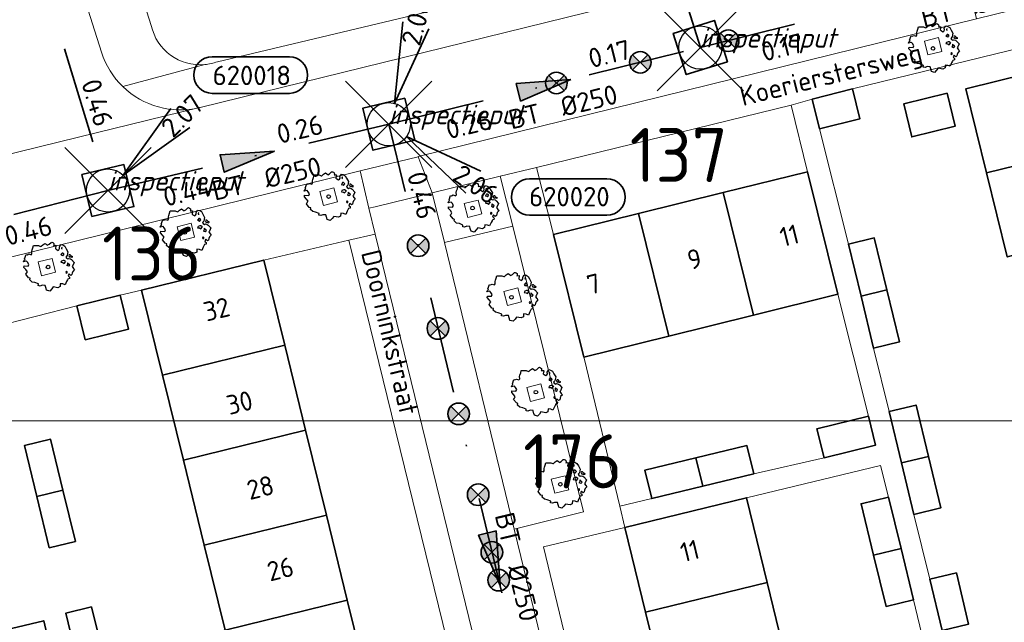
# Model space of a CAD drawing. Header units: metres. Extents: x 152391 to 157968, y 462336 to 467280.
# Tile 656 of 656: x 156805 to 156873, y 464597 to 464638. Entities that reach past the tile are written whole.
import ezdxf
from ezdxf.enums import TextEntityAlignment as Align

# ---------------------------------------------------------------- set-up
doc = ezdxf.new("R2010")
doc.units = ezdxf.units.M
doc.header["$LTSCALE"] = 0.75
doc.header["$PDMODE"] = 3
doc.header["$PDSIZE"] = 3
doc.linetypes.add('RI-VWA_BETON', pattern=[19, 9, -5, 0, -5])
doc.layers.get('0').update_dxf_attribs({"lineweight": 25})
doc.layers.get('defpoints').update_dxf_attribs({"lineweight": 25})
for name, color, linetype, lineweight in [('B-GV-GR-BOOM-S', 252, 'Continuous', 25), ('B-WE-GR-GROENVOORZIENING-GV', 251, 'Continuous', 18), ('B-WE-OG-BEBOUWING-GV', 6, 'Continuous', 35), ('B-WE-OG-BEBOUWING-T18', 1, 'Continuous', 18), ('B-WE-OG-TOPOGRAFIE-T18', 1, 'Continuous', 18), ('B-WE-VH-VERHARDING_ASFALT-GV', 251, 'Continuous', 18), ('B-WE-VH-VERHARDING_BETONSTRAATSTEEN-GV', 251, 'Continuous', 18), ('B-WE-VH-VERHARDING_TEGEL-GV', 251, 'Continuous', 18), ('N-OI-RI-T50', 130, 'Continuous', 50), ('N-OI-RI-VWA_PUTNUMMER-S @ 0.75', 36, 'Continuous', 35), ('N-OI-RI-VWA_RIOOLPUT_INSPECTIEPUT-S', 36, 'Continuous', 35), ('N-OI-RI-VWA_STROOMRICHTING-S @ 0.75', 36, 'Continuous', 35), ('N-OI-RI-VWA_TRANSPORTLEIDING_BETON_250-G', 36, 'RI-VWA_BETON', 35)]:
    doc.layers.add(name, color=color, linetype=linetype, lineweight=lineweight)
doc.layers.add('inspectieput', color=7, linetype='Continuous', plot=False)
doc.layers.add('N-OI-RI-VRIJVERVAL_HULPSTUK-S', color=210, linetype='Continuous', lineweight=35, plot=False)
doc.layers.add('X-XX-AL-TEKENBLAD_HULPLIJN-G', color=7, linetype='Continuous', lineweight=18, plot=False)
doc.styles.add('NLCS-ISO', font='isocpeur.ttf')
doc.styles.add('NLCS-ISO-M750-T18', font='NLCS-ISO.ttf', dxfattribs={"height": 1.35})
doc.styles.add('NLCS-ISO-M750-T18_CURSIEF', font='NLCS-ISO.ttf', dxfattribs={"oblique": 15, "height": 1.35})
doc.styles.add('NLCS-ISO-M750-T50', font='NLCS-ISO.ttf', dxfattribs={"height": 3.75})

# ---------------------------------------------------------------- blocks, each defined once
blk = doc.blocks.new('*U62')
at = {"ltscale": 0.1}
blk.add_hatch(color=256, dxfattribs=at).paths.add_polyline_path([(2.5, 0), (-2.5, -0.833), (-2.5, 0.833)])
at = {"ltscale": 0.1, "flags": 128}
blk.add_lwpolyline([(2.5, 0), (-2.5, -0.833), (-2.5, 0.833)], close=True, dxfattribs=at)
at = {"ltscale": 0.1, "style": 'NLCS-ISO'}
for tag, p in [('BOBL', (-15.149, -3.24)), ('MAT', (-1, -3.74))]:
    blk.add_attdef(tag, text='', height=1.8, dxfattribs=at).set_placement(p, align=Align.BOTTOM_RIGHT)
for tag, p in [('BOBR', (14.203, -3.238)), ('DIA', (1, -3.74))]:
    blk.add_attdef(tag, text='', height=1.8, dxfattribs=at).set_placement(p, align=Align.BOTTOM_LEFT)
at = {"layer": 'defpoints', "ltscale": 0.1, "style": 'NLCS-ISO', "flags": 1}
blk.add_attdef('JVA', text='', height=1.8, dxfattribs=at).set_placement((0, -1), align=Align.TOP_CENTER)
blk = doc.blocks.new('*U63')
at = {"ltscale": 0.1}
blk.add_hatch(color=256, dxfattribs=at).paths.add_polyline_path([(2.5, 0), (-2.5, -0.833), (-2.5, 0.833)])
at = {"ltscale": 0.1, "flags": 128}
blk.add_lwpolyline([(2.5, 0), (-2.5, -0.833), (-2.5, 0.833)], close=True, dxfattribs=at)
at = {"ltscale": 0.1, "style": 'NLCS-ISO'}
for tag, p in [('BOBR', (4.581, 0.003)), ('DIA', (1, -3.74))]:
    blk.add_attdef(tag, text='', height=1.8, dxfattribs=at).set_placement(p, align=Align.BOTTOM_LEFT)
for tag, p in [('BOBL', (-5.527, -3.24)), ('MAT', (-1, -3.74))]:
    blk.add_attdef(tag, text='', height=1.8, dxfattribs=at).set_placement(p, align=Align.BOTTOM_RIGHT)
at = {"layer": 'defpoints', "ltscale": 0.1, "style": 'NLCS-ISO', "flags": 1}
blk.add_attdef('JVA', text='', height=1.8, dxfattribs=at).set_placement((0, -1), align=Align.TOP_CENTER)
blk = doc.blocks.new('*U64')
at = {"ltscale": 0.1}
blk.add_hatch(color=256, dxfattribs=at).paths.add_polyline_path([(2.5, 0), (-2.5, -0.833), (-2.5, 0.833)])
at = {"ltscale": 0.1, "flags": 128}
blk.add_lwpolyline([(2.5, 0), (-2.5, -0.833), (-2.5, 0.833)], close=True, dxfattribs=at)
at = {"ltscale": 0.1, "style": 'NLCS-ISO'}
for tag, p in [('BOBR', (3.088, 0.002)), ('DIA', (1, -3.74))]:
    blk.add_attdef(tag, text='', height=1.8, dxfattribs=at).set_placement(p, align=Align.BOTTOM_LEFT)
for tag, p in [('BOBL', (-4.034, -3.24)), ('MAT', (-1, -3.74))]:
    blk.add_attdef(tag, text='', height=1.8, dxfattribs=at).set_placement(p, align=Align.BOTTOM_RIGHT)
at = {"layer": 'defpoints', "ltscale": 0.1, "style": 'NLCS-ISO', "flags": 1}
blk.add_attdef('JVA', text='', height=1.8, dxfattribs=at).set_placement((0, -1), align=Align.TOP_CENTER)
blk = doc.blocks.new('*U65')
at = {"ltscale": 0.1}
blk.add_hatch(color=256, dxfattribs=at).paths.add_polyline_path([(2.5, 0), (-2.5, -0.833), (-2.5, 0.833)])
at = {"ltscale": 0.1, "flags": 128}
blk.add_lwpolyline([(2.5, 0), (-2.5, -0.833), (-2.5, 0.833)], close=True, dxfattribs=at)
at = {"ltscale": 0.1, "style": 'NLCS-ISO'}
for tag, p in [('BOBL', (-18.109, -3.24)), ('MAT', (-1, -3.74))]:
    blk.add_attdef(tag, text='', height=1.8, dxfattribs=at).set_placement(p, align=Align.BOTTOM_RIGHT)
for tag, p in [('BOBR', (17.163, -3.236)), ('DIA', (1, -3.74))]:
    blk.add_attdef(tag, text='', height=1.8, dxfattribs=at).set_placement(p, align=Align.BOTTOM_LEFT)
at = {"layer": 'defpoints', "ltscale": 0.1, "style": 'NLCS-ISO', "flags": 1}
blk.add_attdef('JVA', text='', height=1.8, dxfattribs=at).set_placement((0, -1), align=Align.TOP_CENTER)
blk = doc.blocks.new('B-SRI-PUT_VWA-SO')
at = {"flags": 128}
blk.add_lwpolyline([(-2, 2), (2, 2), (2, -2), (-2, -2)], close=True, dxfattribs=at)
at = {"lineweight": -3, "flags": 128}
blk.add_lwpolyline([(2, -2), (2, 2), (-2, 2), (-2, -2)], close=True, dxfattribs=at)
at = {"lineweight": -3}
blk.add_circle((0, 0), 2, dxfattribs=at)
blk = doc.blocks.new('*U286')
for q in [(1.296, 9.494), (3.708, 8.835)]:
    blk.add_line((0.527, 1.929), q)
blk.add_lwpolyline([(6.736, 16.447), (-0.422, 16.447, 1), (-0.422, 13.063), (6.736, 13.063, 1)], format="xyb", close=True)
at = {"ltscale": 0.1, "style": 'NLCS-ISO'}
blk.add_attdef('PUTHGT', text='', height=1.8, rotation=74.72801, dxfattribs=at).set_placement((1.988, 7.385), align=Align.MIDDLE_LEFT)
blk.add_attdef('PUTNR', text='', height=1.8, dxfattribs=at).set_placement((3.259, 14.723), align=Align.MIDDLE_CENTER)
blk = doc.blocks.new('*U220')
for q in [(7.124, -6.408), (8.539, -4.347)]:
    blk.add_line((1.649, -1.132), q)
blk.add_lwpolyline([(20.209, -8.442), (13.051, -8.442, -1), (13.051, -5.058), (20.209, -5.058, -1)], format="xyb", close=True)
at = {"ltscale": 0.1, "style": 'NLCS-ISO'}
blk.add_attdef('PUTHGT', text='', height=1.8, rotation=325.52475, dxfattribs=at).set_placement((6.289, -4.352), align=Align.MIDDLE_LEFT)
blk.add_attdef('PUTNR', text='', height=1.8, dxfattribs=at).set_placement((16.732, -4.918), align=Align.MIDDLE_CENTER)
blk = doc.blocks.new('*U178')
for q in [(5.834, 7.601), (7.601, 5.834)]:
    blk.add_line((1.414, 1.414), q)
blk.add_lwpolyline([(16.81, 12.391), (9.652, 12.391, 1), (9.652, 9.007), (16.81, 9.007, 1)], format="xyb", close=True)
at = {"ltscale": 0.1, "style": 'NLCS-ISO'}
blk.add_attdef('PUTHGT', text='', height=1.8, rotation=45, dxfattribs=at).set_placement((5.388, 5.428), align=Align.MIDDLE_LEFT)
blk.add_attdef('PUTNR', text='', height=1.8, dxfattribs=at).set_placement((13.333, 10.667), align=Align.MIDDLE_CENTER)
blk = doc.blocks.new('*U35')
at = {"ltscale": 0.1}
blk.add_hatch(color=256, dxfattribs=at).paths.add_polyline_path([(2.5, 0), (-2.5, -0.833), (-2.5, 0.833)])
at = {"ltscale": 0.1, "flags": 128}
blk.add_lwpolyline([(2.5, 0), (-2.5, -0.833), (-2.5, 0.833)], close=True, dxfattribs=at)
at = {"ltscale": 0.1, "style": 'NLCS-ISO'}
for tag, p in [('MAT', (-1, 0.5)), ('BOBL', (-32.144, 0))]:
    blk.add_attdef(tag, text='', height=1.8, dxfattribs=at).set_placement(p, align=Align.BOTTOM_RIGHT)
for tag, p in [('DIA', (1, 0.5)), ('BOBR', (31.198, -0.014))]:
    blk.add_attdef(tag, text='', height=1.8, dxfattribs=at).set_placement(p, align=Align.BOTTOM_LEFT)
at = {"layer": 'defpoints', "ltscale": 0.1, "style": 'NLCS-ISO', "flags": 1}
blk.add_attdef('JVA', text='', height=1.8, dxfattribs=at).set_placement((0, -1), align=Align.TOP_CENTER)
blk = doc.blocks.new('*U66')
at = {"ltscale": 0.1}
blk.add_hatch(color=256, dxfattribs=at).paths.add_polyline_path([(-2.5, 0), (2.5, -0.833), (2.5, 0.833)])
at = {"ltscale": 0.1, "flags": 128}
blk.add_lwpolyline([(-2.5, 0), (2.5, -0.833), (2.5, 0.833)], close=True, dxfattribs=at)
at = {"ltscale": 0.1, "style": 'NLCS-ISO'}
for tag, p in [('MAT', (-1, 0.5)), ('BOBL', (-16.66, 0))]:
    blk.add_attdef(tag, text='', height=1.8, dxfattribs=at).set_placement(p, align=Align.BOTTOM_RIGHT)
for tag, p in [('DIA', (1, 0.5)), ('BOBR', (15.714, -0.003))]:
    blk.add_attdef(tag, text='', height=1.8, dxfattribs=at).set_placement(p, align=Align.BOTTOM_LEFT)
at = {"layer": 'defpoints', "ltscale": 0.1, "style": 'NLCS-ISO', "flags": 1}
blk.add_attdef('JVA', text='', height=1.8, dxfattribs=at).set_placement((0, -1), align=Align.TOP_CENTER)
blk = doc.blocks.new('SRI-HULP')
h = blk.add_hatch(color=256)
h.dxf.hatch_style = 1
h.paths.add_polyline_path([(-0.707, 0.707, 0.198912), (-1, 0, 0.198912), (-0.707, -0.707), (0, 0)])
h = blk.add_hatch(color=256)
h.dxf.hatch_style = 1
h.paths.add_polyline_path([(1, 0, 0.198912), (0.707, 0.707), (0, 0), (0.707, -0.707, 0.198912)])
for p, q in [((-0.707, 0.707), (0.707, -0.707)), ((-0.707, -0.707), (0.707, 0.707))]:
    blk.add_line(p, q)
blk.add_circle((0, 0), 1)
blk = doc.blocks.new('ACMAP_ANN_TEMPLATE_type knoop')
at = {"layer": 'defpoints', "style": 'NLCS-ISO-M750-T18_CURSIEF', "oblique": 15}
blk.add_attdef('type_knoop', (0, 0), '', height=1.35, dxfattribs=at)
blk = doc.blocks.new('SGR-BOOM_21_30')
at = {"linetype": 'Continuous'}
for p, q in [((-1.051, 1.335), (-1.016, 1.499)), ((-1.016, 1.499), (-0.668, 1.499)), ((-0.668, 1.499), (-0.516, 1.433)), ((-0.516, 1.433), (-0.47, 1.45)), ((-0.47, 1.45), (-0.365, 1.548)), ((-0.365, 1.548), (-0.226, 1.647)), ((-0.226, 1.647), (-0.133, 1.581)), ((-0.133, 1.581), (-0.063, 1.515)), ((-0.063, 1.515), (0.065, 1.581)), ((0.065, 1.581), (0.205, 1.712)), ((0.205, 1.712), (0.263, 1.729)), ((0.263, 1.729), (0.333, 1.696)), ((0.333, 1.696), (0.391, 1.647)), ((0.402, 1.532), (0.379, 1.499)), ((0.379, 1.499), (0.53, 1.515)), ((0.391, 1.647), (0.402, 1.532)), ((0.542, 1.483), (0.507, 1.285)), ((0.53, 1.515), (0.542, 1.483)), ((0.786, 1.4), (0.891, 1.565)), ((0.798, 1.285), (0.786, 1.4)), ((0.891, 1.565), (1.019, 1.532)), ((1.019, 1.532), (1.158, 1.45)), ((1.158, 1.45), (1.251, 1.269)), ((-1.633, 0.579), (-1.528, 0.875)), ((-1.528, 0.875), (-1.458, 0.858)), ((-1.458, 0.858), (-1.342, 0.908)), ((-1.342, 0.908), (-1.179, 0.858)), ((-1.179, 0.858), (-1.121, 0.924)), ((-1.133, 1.088), (-1.109, 1.187)), ((-1.121, 0.924), (-1.133, 1.088)), ((-1.109, 1.187), (-1.051, 1.335)), ((0.507, 1.285), (0.565, 1.236)), ((0.565, 1.236), (0.693, 1.154)), ((0.693, 1.154), (0.751, 1.203)), ((0.751, 1.203), (0.798, 1.285)), ((0.937, 0.908), (0.891, 0.875)), ((0.891, 0.875), (0.926, 0.825)), ((0.972, 1.368), (0.926, 1.335)), ((0.926, 1.335), (0.949, 1.253)), ((0.926, 0.825), (0.984, 0.842)), ((0.972, 0.973), (0.937, 0.908)), ((0.949, 1.253), (0.961, 1.236)), ((0.961, 1.269), (0.972, 1.368)), ((1.03, 0.973), (0.972, 0.973)), ((0.984, 0.842), (1.03, 0.776)), ((1.077, 0.94), (1.03, 0.973)), ((1.03, 0.776), (1.077, 0.842)), ((1.124, 0.875), (1.077, 0.94)), ((1.077, 0.842), (1.124, 0.875)), ((1.321, 0.793), (1.228, 0.694)), ((1.228, 0.694), (1.275, 0.628)), ((1.251, 1.269), (1.379, 1.055)), ((1.379, 1.055), (1.321, 0.793)), ((1.472, 0.858), (1.438, 0.809)), ((1.438, 0.809), (1.461, 0.743)), ((1.461, 0.743), (1.531, 0.694)), ((1.542, 0.858), (1.472, 0.858)), ((1.531, 0.727), (1.635, 0.678)), ((1.531, 0.694), (1.542, 0.727)), ((1.624, 0.76), (1.542, 0.858)), ((1.728, 0.71), (1.624, 0.76)), ((1.635, 0.678), (1.728, 0.71)), ((-1.703, 0.365), (-1.656, 0.48)), ((-1.493, 0.415), (-1.703, 0.365)), ((-1.679, -0.029), (-1.668, 0.086)), ((-1.668, 0.086), (-1.389, 0.07)), ((-1.656, 0.48), (-1.598, 0.53)), ((-1.598, 0.53), (-1.633, 0.579)), ((-1.423, 0.333), (-1.493, 0.415)), ((-1.33, 0.185), (-1.423, 0.333)), ((-1.389, 0.07), (-1.33, 0.185)), ((0.926, 0.415), (0.891, 0.333)), ((0.891, 0.333), (1.03, 0.316)), ((1.054, 0.464), (0.926, 0.415)), ((1.03, 0.316), (1.112, 0.251)), ((1.112, 0.464), (1.054, 0.464)), ((1.217, 0.398), (1.112, 0.464)), ((1.112, 0.251), (1.205, 0.365)), ((1.205, 0.365), (1.24, 0.415)), ((1.275, 0.628), (1.379, 0.563)), ((1.344, 0.185), (1.31, 0.103)), ((1.434, 0.049), (1.31, 0.103)), ((1.356, 0.3), (1.344, 0.234)), ((1.344, 0.234), (1.344, 0.185)), ((1.426, 0.234), (1.356, 0.3)), ((1.379, 0.563), (1.438, 0.595)), ((1.472, 0.201), (1.426, 0.234)), ((1.434, 0.049), (1.507, 0.136)), ((1.438, 0.595), (1.565, 0.563)), ((1.507, 0.136), (1.472, 0.201)), ((1.565, 0.563), (1.635, 0.513)), ((1.635, 0.513), (1.81, 0.316)), ((1.717, 0.103), (1.67, 0.037)), ((1.67, 0.037), (1.763, -0.094)), ((1.81, 0.316), (1.717, 0.103)), ((-1.54, -0.177), (-1.679, -0.029)), ((-1.551, -0.505), (-1.493, -0.423)), ((-1.354, -0.752), (-1.551, -0.505)), ((-1.435, -0.324), (-1.54, -0.177)), ((-1.493, -0.423), (-1.435, -0.324)), ((1.286, -0.292), (1.24, -0.357)), ((1.24, -0.357), (1.251, -0.423)), ((1.263, -0.423), (1.333, -0.407)), ((1.333, -0.341), (1.286, -0.292)), ((1.333, -0.407), (1.333, -0.341)), ((1.461, -0.472), (1.391, -0.587)), ((1.391, -0.587), (1.426, -0.637)), ((1.426, -0.637), (1.496, -0.702)), ((1.577, -0.587), (1.461, -0.472)), ((1.658, -0.522), (1.577, -0.587)), ((1.682, -0.423), (1.658, -0.522)), ((1.717, -0.308), (1.682, -0.423)), ((1.845, -0.177), (1.717, -0.308)), ((1.763, -0.094), (1.845, -0.177)), ((-1.249, -0.784), (-1.354, -0.752)), ((-1.272, -0.899), (-1.249, -0.784)), ((-1.109, -1.047), (-1.272, -0.899)), ((-0.912, -1.08), (-1.109, -1.047)), ((-0.668, -1.179), (-0.912, -1.08)), ((-0.679, -1.294), (-0.668, -1.179)), ((-0.551, -1.326), (-0.679, -1.294)), ((-0.4, -1.261), (-0.551, -1.326)), ((-0.191, -1.277), (-0.4, -1.261)), ((-0.156, -1.425), (-0.191, -1.277)), ((0.833, -1.359), (0.682, -1.441)), ((0.844, -1.162), (0.833, -1.359)), ((1.03, -1.179), (0.844, -1.162)), ((1.182, -1.244), (1.03, -1.179)), ((1.286, -1.014), (1.182, -1.244)), ((1.356, -0.883), (1.286, -1.014)), ((1.368, -0.834), (1.356, -0.883)), ((1.484, -0.801), (1.368, -0.834)), ((1.496, -0.702), (1.484, -0.801)), ((-0.133, -1.491), (-0.156, -1.425)), ((-0.098, -1.606), (-0.133, -1.491)), ((0.112, -1.671), (-0.098, -1.606)), ((0.251, -1.524), (0.112, -1.671)), ((0.356, -1.376), (0.251, -1.524)), ((0.682, -1.441), (0.356, -1.376))]:
    blk.add_line(p, q, dxfattribs=at)
blk.add_circle((0, 0), 0.126, dxfattribs=at)

msp = doc.modelspace()

# ---------------------------------------------------------------- linework, layer by layer
at = {"layer": 'B-WE-GR-GROENVOORZIENING-GV'}
for points in [[(156869.119, 464636.289), (156868.873, 464637.258), (156867.904, 464637.013), (156868.149, 464636.044)], [(156826.138, 464625.587), (156827.107, 464625.833), (156826.862, 464626.802), (156825.892, 464626.557)], [(156835.919, 464625.712), (156836.165, 464624.742), (156837.134, 464624.988), (156836.888, 464625.957)], [(156817.186, 464623.382), (156816.941, 464624.351), (156815.971, 464624.106), (156816.217, 464623.136)], [(156806.309, 464621.656), (156806.554, 464620.686), (156807.523, 464620.932), (156807.278, 464621.901)], [(156839.648, 464619.844), (156838.679, 464619.598), (156838.924, 464618.629), (156839.894, 464618.874)], [(156840.522, 464611.963), (156841.491, 464612.208), (156841.246, 464613.177), (156840.277, 464612.932)], [(156842.212, 464605.576), (156843.182, 464605.821), (156842.936, 464606.791), (156841.967, 464606.545)]]:
    msp.add_lwpolyline(points, close=True, dxfattribs=at)
at = {"layer": 'B-WE-OG-BEBOUWING-GV'}
for points in [[(156872.222, 464627.849), (156880.643, 464629.914), (156879.208, 464635.764), (156870.787, 464633.699)], [(156860.618, 464630.906), (156863.421, 464631.606), (156862.914, 464633.68), (156860.111, 464632.98)], [(156869.472, 464633.376), (156866.461, 464632.638), (156867.023, 464630.344), (156870.034, 464631.082)], [(156872.222, 464627.849), (156873.657, 464621.999), (156882.078, 464624.064), (156880.643, 464629.914)], [(156859.767, 464627.923), (156853.924, 464626.476), (156856.033, 464617.962), (156861.875, 464619.409)], [(156853.924, 464626.476), (156848.022, 464625.014), (156850.131, 464616.501), (156856.033, 464617.962)], [(156842.12, 464623.552), (156844.229, 464615.039), (156850.131, 464616.501), (156848.022, 464625.014)], [(156862.619, 464622.888), (156863.497, 464619.272), (156865.291, 464619.707), (156864.413, 464623.324)], [(156814.952, 464613.793), (156823.443, 464615.875), (156821.993, 464621.785), (156813.503, 464619.703)], [(156809.009, 464618.601), (156809.585, 464616.245), (156812.598, 464616.982), (156812.022, 464619.339), (156809.009, 464618.602)], [(156865.291, 464619.707), (156863.497, 464619.272), (156864.374, 464615.656), (156866.168, 464616.091)], [(156823.443, 464615.875), (156814.952, 464613.793), (156816.402, 464607.883), (156824.892, 464609.965)], [(156866.301, 464607.679), (156868.18, 464608.129), (156867.325, 464611.7), (156865.446, 464611.251)], [(156864.009, 464610.934), (156860.43, 464610.054), (156860.924, 464608.046), (156864.503, 464608.926)], [(156817.851, 464601.973), (156826.342, 464604.055), (156824.892, 464609.965), (156816.402, 464607.883)], [(156806.215, 464605.339), (156808.032, 464605.78), (156807.17, 464609.331), (156805.353, 464608.89)], [(156852.023, 464608.036), (156852.5, 464606.061), (156856.042, 464606.916), (156855.565, 464608.891)], [(156852.5, 464606.061), (156852.023, 464608.036), (156848.481, 464607.181), (156848.958, 464605.205)], [(156868.18, 464608.129), (156866.301, 464607.679), (156867.156, 464604.107), (156869.035, 464604.556)], [(156808.032, 464605.78), (156806.215, 464605.339), (156807.078, 464601.787), (156808.895, 464602.228)], [(156856.971, 464599.363), (156855.527, 464605.255), (156847.086, 464603.186), (156848.529, 464597.295)], [(156864.368, 464601.272), (156866.279, 464601.739), (156865.406, 464605.31), (156863.495, 464604.843)], [(156826.342, 464604.055), (156817.851, 464601.973), (156819.301, 464596.063), (156827.791, 464598.146)], [(156866.279, 464601.739), (156864.368, 464601.272), (156865.241, 464597.701), (156867.152, 464598.168)], [(156868.287, 464599.598), (156869.125, 464596.035), (156870.96, 464596.466), (156870.122, 464600.029)], [(156849.976, 464591.39), (156858.418, 464593.458), (156856.971, 464599.363), (156848.529, 464597.295)], [(156820.75, 464590.153), (156829.241, 464592.236), (156827.791, 464598.146), (156819.301, 464596.063), (156816.338, 464595.336), (156817.787, 464589.426)], [(156810.85, 464594.32), (156810.013, 464597.667), (156808.23, 464597.228), (156809.054, 464593.879)], [(156803.521, 464593.944), (156807.149, 464594.801), (156806.698, 464596.713), (156803.069, 464595.855)]]:
    msp.add_lwpolyline(points, close=True, dxfattribs=at)
at = {"layer": 'B-WE-VH-VERHARDING_ASFALT-GV'}
msp.add_lwpolyline([(156781.813, 464616.414), (156810.775, 464623.568), (156828.682, 464627.991), (156832.73, 464628.97), (156832.723, 464628.989), (156871.514, 464638.554), (156869.855, 464645.282), (156817.572, 464632.393), (156817.515, 464632.381), (156809.107, 464630.321), (156800.699, 464628.258)], dxfattribs=at)
at = {"layer": 'B-WE-VH-VERHARDING_BETONSTRAATSTEEN-GV'}
for points in [[(156810.713, 464636.235), (156791.156, 464697.774)], [(156800.699, 464628.258), (156809.107, 464630.321), (156817.515, 464632.381)]]:
    msp.add_lwpolyline(points, dxfattribs=at)
for points in [[(156812.193, 464633.847, -0.124056), (156810.713, 464636.235)], [(156817.515, 464632.381, -0.256308), (156812.193, 464633.847)]]:
    msp.add_lwpolyline(points, format="xyb", dxfattribs=at)
for points in [[(156839.299, 464624.147), (156844.209, 464604.272), (156839.396, 464603.076), (156844.094, 464583.795), (156845.689, 464584.163), (156841.43, 464601.841), (156847.086, 464603.186), (156846.728, 464604.668), (156844.245, 464614.974), (156844.229, 464615.039), (156842.12, 464623.552), (156840.939, 464628.227), (156838.411, 464627.609)], [(156833.685, 464626.455), (156834.547, 464623.01), (156839.299, 464624.147), (156838.411, 464627.609)], [(156834.547, 464623.01), (156833.685, 464626.455), (156833.235, 464626.346), (156829.724, 464625.488), (156829.29, 464625.382), (156829.725, 464623.595), (156841.272, 464576.361), (156841.706, 464576.466), (156845.219, 464577.316), (156845.6, 464577.408), (156844.094, 464583.795), (156839.396, 464603.076)], [(156835.919, 464625.712), (156836.888, 464625.957), (156837.134, 464624.988), (156836.165, 464624.742)], [(156839.299, 464624.147), (156834.547, 464623.01), (156839.396, 464603.076), (156844.209, 464604.272)], [(156829.725, 464623.595), (156827.905, 464623.166), (156839.476, 464575.926), (156841.272, 464576.361)], [(156839.648, 464619.844), (156839.894, 464618.874), (156838.924, 464618.629), (156838.679, 464619.598)], [(156840.522, 464611.963), (156840.277, 464612.932), (156841.246, 464613.177), (156841.491, 464612.208)], [(156842.212, 464605.576), (156841.967, 464606.545), (156842.936, 464606.791), (156843.182, 464605.821)]]:
    msp.add_lwpolyline(points, close=True, dxfattribs=at)
at = {"layer": 'B-WE-VH-VERHARDING_TEGEL-GV'}
for points in [[(156814.166, 464638.096), (156803.166, 464672.649), (156802.067, 464672.305), (156800.792, 464676.383), (156799.518, 464680.46), (156798.831, 464682.401), (156797.506, 464686.6), (156796.181, 464690.798), (156795.739, 464692.222), (156794.997, 464694.442), (156793.706, 464698.582), (156791.156, 464697.774), (156810.713, 464636.235)], [(156817.515, 464632.381), (156817.572, 464632.393), (156869.855, 464645.282), (156881.399, 464648.128), (156901.556, 464653.097), (156901.661, 464653.124)], [(156847.644, 464642.602), (156839.98, 464640.699), (156838.049, 464640.179), (156818.768, 464635.571)], [(156817.89, 464635.374), (156812.193, 464633.847)], [(156812.193, 464633.847), (156817.89, 464635.374)], [(156869.125, 464596.035), (156868.287, 464599.598), (156867.156, 464604.107), (156866.301, 464607.679), (156865.446, 464611.251), (156864.374, 464615.656), (156863.497, 464619.272), (156862.619, 464622.888), (156860.618, 464630.906), (156860.111, 464632.98), (156858.632, 464632.555), (156859.767, 464627.923), (156861.875, 464619.409), (156864.009, 464610.934), (156864.503, 464608.926), (156860.924, 464608.046), (156856.042, 464606.916), (156852.5, 464606.061), (156848.958, 464605.205), (156846.728, 464604.668), (156847.086, 464603.186), (156855.527, 464605.255), (156864.849, 464607.504), (156865.406, 464605.31), (156866.279, 464601.739), (156867.152, 464598.168), (156869.151, 464589.776)], [(156801.779, 464616.77), (156803.176, 464617.124), (156809.009, 464618.601), (156809.009, 464618.602), (156812.022, 464619.339), (156813.503, 464619.703), (156821.993, 464621.785), (156827.905, 464623.166), (156829.725, 464623.595), (156829.29, 464625.382), (156828.682, 464627.991), (156810.775, 464623.568), (156781.813, 464616.414)]]:
    msp.add_lwpolyline(points, dxfattribs=at)
for points in [[(156885.159, 464637.208), (156886.804, 464637.606), (156886.328, 464639.556), (156885.831, 464642.084), (156883.058, 464641.4), (156871.514, 464638.554), (156832.723, 464628.989), (156832.73, 464628.97), (156833.685, 464626.455), (156838.411, 464627.609), (156840.939, 464628.227), (156858.632, 464632.555), (156860.111, 464632.98), (156862.914, 464633.68), (156884.725, 464639.008)], [(156869.119, 464636.289), (156868.149, 464636.044), (156867.904, 464637.013), (156868.873, 464637.258)], [(156828.682, 464627.991), (156829.29, 464625.382), (156829.724, 464625.488), (156833.235, 464626.346), (156833.685, 464626.455), (156832.73, 464628.97)], [(156826.138, 464625.587), (156825.892, 464626.557), (156826.862, 464626.802), (156827.107, 464625.833)], [(156817.186, 464623.382), (156816.217, 464623.136), (156815.971, 464624.106), (156816.941, 464624.351)], [(156806.309, 464621.656), (156807.278, 464621.901), (156807.523, 464620.932), (156806.554, 464620.686)]]:
    msp.add_lwpolyline(points, close=True, dxfattribs=at)
for points in [[(156817.89, 464635.374, -0.37759), (156814.166, 464638.096)], [(156810.713, 464636.235, 0.124056), (156812.193, 464633.847)], [(156818.768, 464635.571, -0.064728), (156817.89, 464635.374)], [(156812.193, 464633.847, 0.256308), (156817.515, 464632.381)]]:
    msp.add_lwpolyline(points, format="xyb", dxfattribs=at)
at = {"layer": 'inspectieput'}
for p in [(156852.33, 464636.56), (156830.68, 464631.23), (156830.68, 464631.23), (156811.16, 464626.62)]:
    msp.add_point(p, dxfattribs=at)
at = {"layer": 'N-OI-RI-VWA_TRANSPORTLEIDING_BETON_250-G'}
for p, q in [((156852.33, 464636.56), (156839.07, 464679.14)), ((156799.75, 464663.91), (156811.16, 464626.62)), ((156852.33, 464636.56), (156887.98, 464645.4)), ((156830.68, 464631.23), (156852.33, 464636.56)), ((156811.16, 464626.62), (156830.68, 464631.23)), ((156845.26, 464570.74), (156830.68, 464631.23)), ((156811.16, 464626.62), (156771.26, 464616.47))]:
    msp.add_line(p, q, dxfattribs=at)
at = {"layer": 'X-XX-AL-TEKENBLAD_HULPLIJN-G', "flags": 128}
msp.add_lwpolyline([(157094.967, 465213.858), (156664.467, 465213.858), (156664.467, 464610.608), (156944.967, 464610.608), (156944.967, 464698.559), (157094.967, 464698.559)], close=True, dxfattribs=at)

# ---------------------------------------------------------------- block references
at = {"layer": 'B-GV-GR-BOOM-S', "transparency": 33554559}
for p in [(156868.5, 464636.5), (156826.5, 464626.2), (156836.5, 464625.4), (156816.5, 464623.7), (156807, 464621.3), (156839.2, 464619.2), (156840.9, 464612.6), (156842.6, 464606.2)]:
    msp.add_blockref('SGR-BOOM_21_30', p, dxfattribs=at)
at = {"layer": 'defpoints'}
for p in [(156852.33, 464636.56), (156830.68, 464631.23), (156830.68, 464631.23), (156811.16, 464626.62)]:
    msp.add_blockref('ACMAP_ANN_TEMPLATE_type knoop', p, dxfattribs=at).add_auto_attribs({'type_knoop': 'inspectieput'})
at = {"layer": 'N-OI-RI-VRIJVERVAL_HULPSTUK-S', "xscale": 0.75, "yscale": 0.75, "zscale": 0.75}
for p in [(156854.266, 464637.031), (156848.156, 464635.531), (156842.328, 464634.094), (156832.719, 464622.781), (156834.094, 464617.031), (156835.531, 464611.094), (156836.891, 464605.469), (156837.844, 464601.469), (156838.312, 464599.531)]:
    msp.add_blockref('SRI-HULP', p, dxfattribs=at)
at = {"layer": 'N-OI-RI-VWA_PUTNUMMER-S @ 0.75', "xscale": 0.75, "yscale": 0.75, "zscale": 0.75}
for name, p, values in [('*U286', (156830.68, 464631.23), {'PUTNR': '640125', 'PUTHGT': '2.06'}), ('*U178', (156811.16, 464626.62), {'PUTNR': '620018', 'PUTHGT': '2.07'})]:
    msp.add_blockref(name, p, dxfattribs=at).add_auto_attribs(values)
at = {"layer": 'N-OI-RI-VWA_PUTNUMMER-S @ 0.75'}
ref = msp.add_blockref('*U220', (156830.68, 464631.23), dxfattribs=dict(at, xscale=0.75, yscale=0.75, zscale=0.75))
ref.add_attrib('PUTNR', '620020', dxfattribs={"layer": '0', "ltscale": 0.1, "height": 1.35, "style": 'NLCS-ISO'}).set_placement((156843.229, 464626.192), align=Align.MIDDLE_CENTER)
ref.add_attrib('PUTHGT', '2.06', dxfattribs={"layer": '0', "ltscale": 0.1, "height": 1.35, "rotation": 325.52475, "style": 'NLCS-ISO'}).set_placement((156835.397, 464627.966), align=Align.MIDDLE_LEFT)
at = {"layer": 'N-OI-RI-VWA_RIOOLPUT_INSPECTIEPUT-S', "xscale": 0.75, "yscale": 0.75, "zscale": 0.75}
for p, rotation in [((156852.33, 464636.56), 107.2973098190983), ((156830.68, 464631.23), 283.5516060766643), ((156830.68, 464631.23), 283.5516060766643), ((156811.16, 464626.62), 13.28795560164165)]:
    msp.add_blockref('B-SRI-PUT_VWA-SO', p, dxfattribs=dict(at, rotation=rotation))
at = {"layer": 'N-OI-RI-VWA_STROOMRICHTING-S @ 0.75', "xscale": 0.75, "yscale": 0.75, "zscale": 0.75}
for name, p, rotation, values in [('*U66', (156805.455, 464645.265), 287.0130710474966, {'MAT': 'BT', 'DIA': '%%c250', 'BOBL': '0.26', 'BOBR': '0.46'}), ('*U62', (156870.155, 464640.98), 13.92652505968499, {'MAT': 'BT', 'DIA': '%%c250', 'BOBL': '0.17', 'BOBR': '-0.01'}), ('*U63', (156841.505, 464633.895), 13.83057039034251, {'MAT': 'BT', 'DIA': '%%c250', 'BOBL': '0.26', 'BOBR': '0.17'}), ('*U64', (156820.92, 464628.925), 13.28795560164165, {'MAT': 'BT', 'DIA': '%%c250', 'BOBL': '0.44', 'BOBR': '0.26'}), ('*U35', (156837.97, 464600.985), 283.5516060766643, {'MAT': 'BT', 'DIA': '%%c250', 'BOBL': '0.46', 'BOBR': '0.26'}), ('*U65', (156791.21, 464621.545), 14.27251338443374, {'MAT': 'BT', 'DIA': '%%c250', 'BOBL': '0.57', 'BOBR': '0.46'})]:
    msp.add_blockref(name, p, dxfattribs=dict(at, rotation=rotation)).add_auto_attribs(values)

# ---------------------------------------------------------------- texts
at = {"layer": 'B-WE-OG-BEBOUWING-T18', "style": 'NLCS-ISO-M750-T18'}
for s, rotation, p in [('11', 13.9, (156858.517, 464623.493)), ('9', 13.9, (156851.922, 464621.859)), ('7', 13.9, (156844.928, 464620.127)), ('32', 13.8, (156818.713, 464618.366)), ('30', 13.8, (156820.306, 464611.873)), ('28', 13.8, (156821.752, 464605.975)), ('11', 13.8, (156851.6, 464601.57)), ('26', 13.8, (156823.143, 464600.305))]:
    msp.add_text(s, height=1.35, rotation=rotation, dxfattribs=at).set_placement(p, align=Align.MIDDLE)
at = {"layer": 'B-WE-OG-TOPOGRAFIE-T18', "style": 'NLCS-ISO-M750-T18'}
for s, rotation, p in [('Koerierstersweg', 13.9, (156861.455, 464634.492)), ('Doorninkstraat', 283.5, (156830.772, 464616.765))]:
    msp.add_text(s, height=1.35, rotation=rotation, dxfattribs=at).set_placement(p, align=Align.MIDDLE)
at = {"layer": 'N-OI-RI-T50', "style": 'NLCS-ISO-M750-T50'}
for s, p in [('137', (156847.425, 464627.214)), ('136', (156810.749, 464620.356)), ('176', (156840.013, 464605.917))]:
    msp.add_text(s, height=3.75, dxfattribs=at).set_placement(p)

doc.saveas('drawing.dxf')
